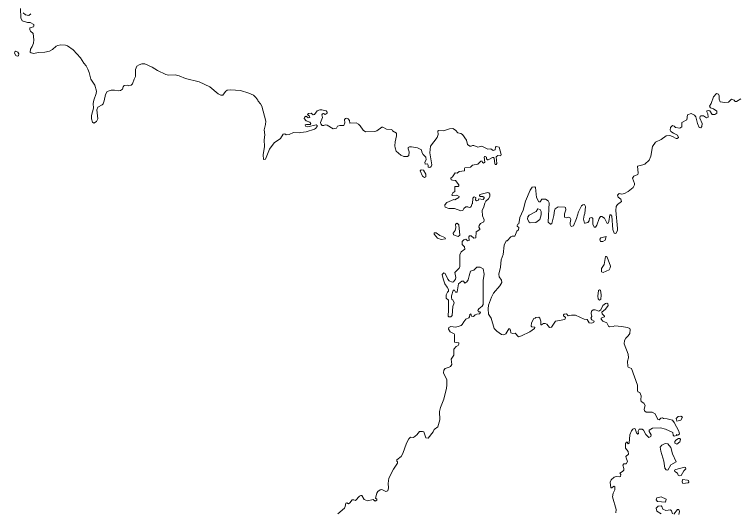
# Model space of a CAD drawing. Extents: x 369010 to 735936, y 6377141 to 6616555.
# Drawn here: x 461071 to 464089, y 6486690 to 6488765 of the extents above; entities that cross this region are included whole.
import ezdxf

# ---------------------------------------------------------------- set-up
doc = ezdxf.new("R2010")
doc.units = 0
doc.header["$LTSCALE"] = 40
doc.layers.add('3', color=7, linetype='Continuous', lineweight=13)

msp = doc.modelspace()

# ---------------------------------------------------------------- linework, layer by layer
at = {"layer": '3'}
for points in [[(461095.8, 6488789.65), (461097.79, 6488751.42), (461103.09, 6488739.51), (461125.76, 6488732.55), (461136.02, 6488731.89), (461151.08, 6488722.96), (461151.91, 6488717.16), (461150.42, 6488714.02), (461135.36, 6488709.55), (461134.37, 6488700.94), (461138.01, 6488695.15), (461148.76, 6488685.55), (461151.91, 6488659.4), (461150.09, 6488645.33), (461144.3, 6488631.27), (461137.68, 6488620.84), (461136.02, 6488608.92), (461140.49, 6488604.79), (461151.91, 6488602.14), (461169.29, 6488606.44), (461197.42, 6488608.59), (461217.12, 6488612.23), (461229.2, 6488619.52), (461245.25, 6488633.25), (461251.54, 6488636.4), (461264.45, 6488638.71), (461283.48, 6488637.39), (461291.93, 6488634.25), (461315.43, 6488618.52), (461346.21, 6488584.1), (461359.62, 6488562.75), (461369.38, 6488550.83), (461377.16, 6488537.43), (461382.29, 6488523.36), (461388.91, 6488495.22), (461406.45, 6488471.06), (461412.25, 6488445.74), (461411.92, 6488435.97), (461402.32, 6488407.84), (461399.17, 6488393.77), (461400.99, 6488374.57), (461391.72, 6488344.61), (461392.39, 6488330.55), (461395.7, 6488317.14), (461401.65, 6488312.67), (461413.24, 6488319.62), (461418.37, 6488330.88), (461413.57, 6488367.62), (461419.03, 6488379.04), (461436.58, 6488388.97), (461440.05, 6488392.44), (461445.51, 6488405.19), (461450.31, 6488431.17), (461457.76, 6488444.58), (461474.48, 6488450.2), (461487.22, 6488450.54)], [(461139.83, 6488767.64), (461130.56, 6488761.68), (461117.48, 6488764.17), (461107.22, 6488772.11)], [(461487.22, 6488450.54), (461505.76, 6488446.73), (461512.21, 6488448.38), (461521.15, 6488454.67), (461523.63, 6488463.28), (461528.76, 6488468.74), (461542.17, 6488470.07), (461547.96, 6488468.41), (461557.89, 6488470.73), (461563.52, 6488476.85), (461570.3, 6488495.88), (461576.1, 6488506.15), (461576.1, 6488536.1), (461581.56, 6488549.34), (461590.99, 6488555.63), (461602.25, 6488559.44), (461614.33, 6488559.11), (461644.45, 6488546.03), (461667.12, 6488532.29), (461701.55, 6488514.75), (461712.8, 6488512.93), (461740.77, 6488514.09), (461756.83, 6488509.29), (461784.3, 6488498.2), (461840.41, 6488484.8), (461884.76, 6488463.11), (461920.01, 6488434.32), (461930.77, 6488428.52), (461938.88, 6488429.19), (461950.3, 6488444.91), (461958.08, 6488449.87), (461970.82, 6488451.53), (462012.86, 6488448.05), (462047.95, 6488437.79), (462067.15, 6488428.85), (462077.41, 6488418.92), (462085.02, 6488408.83), (462086.68, 6488403.7), (462096.94, 6488392.77), (462101.9, 6488383.51), (462118.29, 6488320.28), (462117.62, 6488306.22), (462111.17, 6488285.2), (462114.48, 6488264.18), (462111.83, 6488242.99), (462112.49, 6488214.86), (462107.36, 6488179.77), (462109.02, 6488160.9), (462116.63, 6488162.23), (462133.35, 6488203.44), (462153.37, 6488230.25), (462180.19, 6488248.95), (462190.45, 6488266.33), (462197.73, 6488267.65), (462203.19, 6488263.85), (462215.93, 6488265.01), (462233.48, 6488273.12), (462258.14, 6488271.46), (462265.09, 6488273.94), (462286.27, 6488276.92), (462321.03, 6488287.35), (462325.83, 6488290.66), (462332.28, 6488298.27), (462332.28, 6488303.07), (462328.31, 6488305.22), (462294.22, 6488296.78), (462283.96, 6488300.09), (462283.13, 6488305.22), (462288.76, 6488307.37), (462302.99, 6488306.55), (462305.64, 6488311.35), (462302.16, 6488317.14), (462287.27, 6488322.27), (462278.83, 6488331.21), (462279.49, 6488337.83), (462286.6, 6488341.14), (462295.54, 6488334.02), (462301.83, 6488336.01), (462301.17, 6488341.14), (462295.21, 6488345.28), (462292.56, 6488349.08), (462295.87, 6488353.22), (462307.29, 6488353.88), (462315.57, 6488347.43), (462322.02, 6488349.08), (462332.61, 6488363.15), (462343.7, 6488367.62), (462352.64, 6488367.62), (462370.51, 6488363.98), (462373.66, 6488358.35), (462373.66, 6488353.55), (462366.21, 6488348.75), (462358.43, 6488352.89), (462354.96, 6488351.9), (462352.31, 6488347.43), (462354.63, 6488335.68), (462347.18, 6488315.15), (462347.51, 6488309.2), (462353.96, 6488302.08), (462360.58, 6488302.08)], [(463585.15, 6488012.61), (463590.94, 6488019.73), (463602.86, 6488017.08), (463614.11, 6488018.74), (463629.01, 6488027.34), (463650.19, 6488044.06), (463655.98, 6488055.31), (463655.98, 6488060.77), (463647.54, 6488082.62), (463652.18, 6488092.05), (463668.73, 6488099.01), (463671.05, 6488103.8), (463667.57, 6488133.1), (463690.74, 6488138.23), (463698.02, 6488141.87), (463716.39, 6488157.92), (463723.84, 6488175.3), (463729.96, 6488215.35), (463742.38, 6488233.39), (463766.54, 6488243.99), (463787.06, 6488259.71), (463802.62, 6488260.7), (463814.37, 6488257.23), (463829.6, 6488248.12), (463833.74, 6488247.96), (463838.87, 6488252.1), (463835.06, 6488263.02), (463818.01, 6488270.14), (463806.59, 6488277.42), (463804.61, 6488282.71), (463805.77, 6488294.13), (463813.21, 6488302.24), (463820.5, 6488299.93), (463826.62, 6488293.8), (463844.33, 6488291.65), (463852.44, 6488297.78), (463852.11, 6488314.49), (463872.96, 6488326.24), (463875.77, 6488347.26), (463891, 6488352.72), (463905.73, 6488345.94), (463911.19, 6488339.15), (463917.65, 6488310.85), (463925.26, 6488294.8), (463931.71, 6488293.47), (463936.51, 6488298.93), (463936.84, 6488310.85), (463927.25, 6488333.36), (463929.56, 6488341.8), (463932.38, 6488343.62), (463942.64, 6488342.46), (463955.55, 6488334.02), (463962.66, 6488337.83), (463961.34, 6488351.4), (463957.2, 6488359.67), (463957.53, 6488364.31), (463962.33, 6488365.8), (463969.12, 6488363.65), (463979.71, 6488349.08), (463989.64, 6488347.92), (463997.92, 6488354.54), (463999.24, 6488362.32), (463985.17, 6488372.58), (463971.93, 6488375.89), (463968.46, 6488383.51), (463974.91, 6488394.43), (463985.17, 6488421.74), (463997.58, 6488435.97), (464005.69, 6488433.65), (464008.34, 6488426.54), (464008.34, 6488412.47), (464013.14, 6488400.88), (464031.35, 6488398.07), (464046.9, 6488399.89), (464059.65, 6488412.47), (464071.23, 6488408.33), (464074.54, 6488402.54), (464080.01, 6488402.54), (464098.21, 6488414.46)], [(462360.58, 6488302.08), (462365.72, 6488304.73), (462374.65, 6488303.73), (462399.97, 6488289.33), (462412.72, 6488291.32), (462417.52, 6488300.26), (462426.79, 6488302.74), (462443.34, 6488302.74), (462447.81, 6488313.33), (462446.65, 6488328.06), (462450.62, 6488332.2), (462456.74, 6488333.03), (462462.54, 6488330.88), (462467, 6488323.1), (462468.49, 6488312.51), (462495.14, 6488313.66), (462504.57, 6488308.2), (462512.35, 6488300.59), (462524.43, 6488282.55), (462534.69, 6488275.93), (462572.93, 6488277.25), (462581.37, 6488280.07), (462602.72, 6488295.46), (462606.19, 6488295.46), (462621.25, 6488288.01), (462644.26, 6488286.52), (462646.08, 6488280.4), (462662.79, 6488270.47), (462663.29, 6488259.05), (462657.33, 6488234.06), (462656.34, 6488217.51), (462657.66, 6488209.23), (462662.46, 6488195.83), (462681.5, 6488178.78), (462694.57, 6488173.65), (462709.3, 6488173.65), (462714.1, 6488177.95), (462715.76, 6488192.52), (462711.62, 6488205.92), (462711.95, 6488210.72), (462717.25, 6488214.03), (462725.69, 6488214.36), (462750.51, 6488210.06), (462768.06, 6488200.62), (462768.72, 6488191.36), (462774.18, 6488182.09), (462785.93, 6488171.17), (462787.25, 6488160.24), (462782.12, 6488150.48), (462783.28, 6488141.71), (462792.38, 6488143.03), (462795.2, 6488137.9), (462796.03, 6488129.13), (462801.98, 6488128.13), (462807.94, 6488131.61), (462810.26, 6488138.23), (462802.98, 6488188.05), (462804.47, 6488216.18), (462832.27, 6488252.59), (462836.74, 6488265.01), (462836.08, 6488279.4), (462838.73, 6488281.39), (462859.08, 6488280.4), (462884.07, 6488289), (462898.14, 6488290.33), (462909.23, 6488283.87), (462919.16, 6488272.12), (462930.91, 6488269.47), (462939.02, 6488265.67), (462955.57, 6488241.5), (462959.87, 6488223.46), (462968.65, 6488216.18), (462975.27, 6488215.85), (462980.73, 6488219.66), (462985.53, 6488219.66), (463002.08, 6488212.71), (463018.79, 6488216.18), (463043.62, 6488204.43), (463056.53, 6488205.42), (463065.63, 6488198.31), (463074.07, 6488201.45), (463076.22, 6488213.04), (463078.54, 6488214.69), (463090.95, 6488212.71), (463099.89, 6488181.1), (463098.9, 6488177.95), (463095.75, 6488175.63), (463085.82, 6488176.96), (463078.21, 6488171.83), (463081.35, 6488144.02), (463078.87, 6488140.55), (463074.57, 6488140.55), (463073.08, 6488142.37), (463069.93, 6488166.37), (463067.29, 6488169.51), (463064.14, 6488169.51), (463045.27, 6488160.08), (463042.13, 6488160.08), (463038.65, 6488163.22), (463037.99, 6488170.17)], [(463037.99, 6488170.17), (463033.19, 6488173.65), (463030.21, 6488173.15), (463029.22, 6488170.83), (463031.21, 6488150.48), (463025.41, 6488145.68), (463022.27, 6488147.83), (463020.61, 6488154.28), (463014.66, 6488154.61), (463002.74, 6488141.54), (462980.07, 6488136.74), (462971.13, 6488128.47), (462947.96, 6488125.82), (462946.63, 6488123.33), (462946.63, 6488113.74), (462925.12, 6488110.76), (462916.51, 6488104.14), (462908.24, 6488105.13), (462896.82, 6488088.08), (462890.03, 6488083.28), (462891.36, 6488076.66), (462896.82, 6488074.18), (462909.89, 6488073.85), (462923.3, 6488055.64), (462923.3, 6488051.17), (462920.48, 6488048.53), (462908.57, 6488048.53), (462907.08, 6488047.04), (462906.42, 6488027.51), (462897.48, 6488021.72), (462894.17, 6488014.1), (462896.82, 6488010.3), (462915.35, 6488012.12), (462924.29, 6488006.99), (462923.3, 6488002.52), (462906.09, 6487992.42), (462902.78, 6487993.91), (462873.15, 6487981.5), (462864.54, 6487971.9), (462864.21, 6487968.09), (462866.53, 6487962.63), (462881.43, 6487957.17), (462904.43, 6487956.34), (462931.9, 6487947.07), (462939.85, 6487948.56), (462944.32, 6487956.84), (462952.1, 6487964.29), (462960.04, 6487964.29), (462965.83, 6487961.31), (462971.46, 6487961.97), (462974.44, 6487964.95), (462979.24, 6487977.03), (462980.23, 6487976.7), (462981.56, 6488000.37), (462986.85, 6488005.16), (462993.64, 6488003.01), (462993.14, 6487992.92), (462996.45, 6487988.28), (463004.06, 6487990.1), (463007.21, 6487997.55), (463023.92, 6487994.9), (463029.22, 6487999.7), (463029.22, 6488002.52), (463022.93, 6488006.99), (463011.68, 6488007.32), (463008.86, 6488010.63), (463010.85, 6488014.76), (463044.61, 6488023.37), (463048.75, 6488022.71), (463052.06, 6488015.92), (463052.06, 6488006.16), (463047.26, 6487997.55), (463036.01, 6487986.96), (463031.21, 6487979.18), (463027.4, 6487963.95), (463020.95, 6487948.56), (463021.61, 6487925.56), (463028.72, 6487909.67), (463027.4, 6487901.06), (463013.33, 6487893.95), (463007.87, 6487886), (463007.21, 6487878.72), (463010.52, 6487872.6), (463010.52, 6487868.79), (462995.46, 6487859.19), (462993.47, 6487834.7), (462985.03, 6487833.54), (462974.77, 6487843.14), (462968.32, 6487842.97), (462965.5, 6487838.83), (462966.33, 6487823.11), (462961.03, 6487821.79), (462956.23, 6487824.43), (462952.59, 6487828.41), (462944.65, 6487825.59), (462936.7, 6487818.64), (462937.37, 6487807.39), (462946.63, 6487796.96), (462948.12, 6487787.03), (462933.23, 6487776.11)], [(463067.29, 6487604.31), (463094.76, 6487634.1), (463102.7, 6487648.5), (463100.55, 6487658.6), (463091.28, 6487672.01), (463090.29, 6487683.26), (463097.08, 6487711.73), (463099.56, 6487742.34), (463108.5, 6487765.35), (463112.63, 6487803.58), (463120.91, 6487821.46), (463124.72, 6487822.12), (463139.45, 6487839), (463145.57, 6487840.98), (463156.16, 6487841.32), (463165.1, 6487861.67), (463171.39, 6487868.13), (463172.71, 6487878.06), (463166.92, 6487882.86), (463166.59, 6487886.33), (463169.24, 6487890.8), (463172.71, 6487893.12), (463177.18, 6487918.61), (463191.25, 6487949.22), (463201.34, 6487987.62), (463219.88, 6488033.63), (463228.49, 6488045.05), (463239.74, 6488046.71), (463242.06, 6488044.72), (463247.35, 6488002.85), (463256.29, 6487984.97), (463262.42, 6487983.98), (463269.37, 6487996.23), (463284.43, 6487996.23), (463295.68, 6487988.28), (463300.15, 6487980.17), (463295.68, 6487900.4), (463304.62, 6487891.79), (463307.1, 6487891.46), (463310.25, 6487893.95), (463318.69, 6487927.54), (463322.16, 6487948.56), (463324.98, 6487955.68), (463336.56, 6487963.62), (463365.52, 6487962.96), (463367.84, 6487961.14), (463369, 6487951.54), (463363.37, 6487934), (463364.04, 6487920.26), (463369.99, 6487917.28), (463382.24, 6487921.09), (463385.72, 6487919.6), (463389.52, 6487911.49), (463386.71, 6487897.59), (463387.21, 6487890.47), (463390.85, 6487881.2), (463401.6, 6487885.01), (463413.52, 6487914.8), (463422.13, 6487943.43), (463433.88, 6487968.09), (463439.67, 6487972.56), (463447.61, 6487973.22), (463451.42, 6487964.62), (463447.95, 6487936.48), (463446.29, 6487928.37), (463443.48, 6487912.81), (463446.95, 6487895.93), (463449.6, 6487894.94), (463461.02, 6487898.75), (463466.15, 6487905.37), (463468.47, 6487916.79), (463475.92, 6487919.1), (463479.39, 6487918.11), (463482.04, 6487914.47), (463481.05, 6487891.13), (463486.84, 6487878.55), (463493.29, 6487879.22), (463499.09, 6487887.16), (463507.69, 6487915.46), (463513.49, 6487923.24), (463518.95, 6487923.57), (463530.2, 6487916.45), (463541.46, 6487894.77), (463546.09, 6487895.6), (463548.57, 6487902.06), (463552.05, 6487929.86), (463557.01, 6487930.52), (463561.48, 6487925.39), (463565.62, 6487869.78), (463570.42, 6487854.39), (463577.54, 6487853.07), (463583.99, 6487865.31), (463584.98, 6487873.75), (463578.2, 6487948.89), (463579.52, 6487964.95), (463583.99, 6487972.73), (463601.37, 6487985.3), (463598.72, 6487995.23), (463587.8, 6488003.84), (463585.15, 6488012.61)], [(462933.23, 6487776.11), (462926.77, 6487763.69), (462926.77, 6487714.87), (462923.96, 6487708.75), (462907.08, 6487689.71), (462910.89, 6487668.86), (462909.56, 6487662.57), (462901.45, 6487651.48), (462895.33, 6487650.16), (462882.75, 6487654.79), (462877.29, 6487661.91), (462866.53, 6487686.4), (462861.07, 6487688.39), (462854.28, 6487681.94), (462857.43, 6487663.73), (462864.21, 6487643.37), (462875.14, 6487628.31), (462880.27, 6487618.71), (462879.61, 6487612.92), (462875.63, 6487608.78), (462871, 6487596.7), (462870.01, 6487582.96), (462880.76, 6487575.35), (462880.76, 6487534.8), (462878.28, 6487508.32), (462881.76, 6487505.34), (462890.03, 6487505.34), (462894.83, 6487510.47), (462898.14, 6487548.87), (462903.44, 6487564.1), (462898.31, 6487575.68), (462893.84, 6487577.83), (462892.02, 6487585.28), (462892.35, 6487592.89), (462898.97, 6487614.58), (462901.62, 6487616.56), (462905.09, 6487615.9), (462908.9, 6487607.62), (462914.69, 6487607.62), (462916.18, 6487609.78), (462921.97, 6487643.04), (462935.38, 6487653.3), (462942.5, 6487653.8), (462948.12, 6487645.52), (462957.06, 6487650.99), (462961.53, 6487659.26), (462966, 6487675.98), (462972.12, 6487695.84), (462986.19, 6487700.31), (462998.6, 6487712.39), (463012.34, 6487712.88), (463024.75, 6487704.94), (463028.72, 6487683.59), (463024.75, 6487656.78), (463024.59, 6487556.15), (463020.61, 6487549.2), (463006.05, 6487538.28), (463002.41, 6487531.82), (463005.06, 6487526.69), (463010.19, 6487525.7), (463013.66, 6487522.89), (463009.86, 6487517.26), (462997.94, 6487516.27), (462991.32, 6487513.45), (462984.04, 6487507), (462975.6, 6487508.32), (462973.11, 6487517.92), (462968.65, 6487514.61), (462967.98, 6487505.34), (462965.5, 6487500.54), (462952.1, 6487495.74), (462943.49, 6487484.99), (462937.37, 6487472.74), (462932.57, 6487468.93), (462920.98, 6487464.46), (462908.9, 6487462.31), (462890.36, 6487464.79), (462881.43, 6487460.99), (462880.43, 6487453.71), (462886.56, 6487443.11), (462903.77, 6487434.84), (462905.09, 6487431.36), (462905.09, 6487400.25), (462912.04, 6487397.76), (462923.3, 6487397.1), (462922.97, 6487391.31), (462920.48, 6487386.01), (462911.55, 6487381.88), (462902.28, 6487370.95), (462901.95, 6487345.47), (462890.69, 6487329.08), (462893.34, 6487306.08), (462888.21, 6487298.13), (462883.41, 6487295.32), (462866.2, 6487289.86), (462860.41, 6487283.07), (462859.41, 6487271.65), (462872.49, 6487242.85), (462873.81, 6487219.85), (462872.16, 6487208.43)], [(463629.67, 6487295.65), (463628.01, 6487297.97), (463626.36, 6487320.81), (463630.17, 6487334.87), (463629.01, 6487349.11), (463612.95, 6487393.46), (463613.78, 6487406.37), (463619.24, 6487415.97), (463629.67, 6487425.57), (463636.62, 6487436.49), (463637.61, 6487452.88), (463635.46, 6487456.19), (463626.36, 6487460.99), (463600.71, 6487465.46), (463573.73, 6487467.44), (463566.61, 6487464.79), (463551.88, 6487463.8), (463546.92, 6487466.78), (463539.97, 6487479.85), (463524.08, 6487487.63), (463517.13, 6487495.74), (463517.13, 6487499.22), (463522.59, 6487502.36), (463530.53, 6487504.68), (463530.53, 6487508.16), (463519.94, 6487517.59), (463519.28, 6487525.2), (463533.84, 6487536.79), (463545.1, 6487553.17), (463543.77, 6487559.96), (463540.63, 6487561.61), (463534.84, 6487560.62), (463524.08, 6487553.17), (463515.14, 6487534.31), (463506.2, 6487529.34), (463491.64, 6487534.64), (463483.36, 6487534.8), (463476.25, 6487528.84), (463474.26, 6487518.75), (463478.23, 6487506), (463473.1, 6487499.22), (463477.24, 6487493.1), (463486.84, 6487487.63), (463486.51, 6487483.17), (463477.24, 6487479.03), (463466.15, 6487480.35), (463458.21, 6487494.42), (463445.63, 6487495.74), (463409.22, 6487512.79), (463392.34, 6487512.79), (463378.27, 6487510.14), (463371.98, 6487517.59), (463361.72, 6487516.27), (463358.9, 6487513.62), (463359.24, 6487510.14), (463365.52, 6487505.01), (463367.18, 6487501.87), (463366.85, 6487497.4), (463364.53, 6487494.58), (463326.3, 6487487.8), (463309.09, 6487461.65), (463300.48, 6487460.33), (463289.56, 6487475.06), (463283.1, 6487477.54), (463276.48, 6487477.54), (463267.55, 6487471.91), (463264.4, 6487472.24), (463265.56, 6487487.8), (463261.42, 6487500.21), (463257.29, 6487503.85), (463243.88, 6487501.87), (463241.07, 6487499.05), (463236.27, 6487498.06), (463226, 6487479.85), (463224.68, 6487466.78), (463227.33, 6487463.47), (463238.75, 6487462.64), (463240.4, 6487460.33), (463238.42, 6487456.19), (463218.72, 6487443.11), (463184.3, 6487425.57), (463171.39, 6487421.93), (463157.65, 6487437.32), (463146.56, 6487436.16), (463140.44, 6487438.64), (463138.78, 6487450.4), (463136.96, 6487450.73), (463135.97, 6487454.86), (463132.16, 6487455.19), (463119.42, 6487434.51), (463110.48, 6487430.04), (463100.55, 6487431.86), (463081.02, 6487445.6), (463070.43, 6487456.19), (463057.69, 6487500.21), (463046.6, 6487516.93), (463045.27, 6487538.61), (463047.26, 6487554.5), (463059.34, 6487587.76), (463067.29, 6487604.31)], [(463577.87, 6486688.41), (463579.19, 6486702.32), (463564.3, 6486754.95), (463566.94, 6486770.5), (463573.4, 6486784.9), (463573.4, 6486797.15), (463569.76, 6486799.63), (463560.82, 6486793.01), (463556.35, 6486792.35), (463554.03, 6486816.02), (463558.83, 6486826.11), (463571.08, 6486837.04), (463579.52, 6486839.85), (463593.92, 6486838.03), (463597.4, 6486839.52), (463599.05, 6486848.62), (463594.58, 6486853.75), (463605.17, 6486860.21), (463610.31, 6486866.83), (463610.97, 6486872.62), (463606.17, 6486886.85), (463611.3, 6486893.31), (463620.24, 6486893.31), (463626.36, 6486902.91), (463620.24, 6486917.31), (463619.9, 6486923.1), (463630.5, 6486933.36), (463628.68, 6486943.46), (463617.75, 6486957.52), (463618.58, 6486977.88), (463622.22, 6486983.01), (463624.21, 6486983.01), (463629.67, 6486975.9), (463632.48, 6486978.71), (463635.96, 6487013.46), (463642.74, 6487029.85), (463648.21, 6487036.64), (463654.33, 6487039.45), (463658.47, 6487039.12), (463663.6, 6487021.24), (463669.39, 6487016.61), (463672.04, 6487018.26), (463671.05, 6487028.19), (463674.52, 6487036.64), (463687.76, 6487036.97), (463692.56, 6487033.49), (463702.49, 6487014.79), (463715.07, 6487002.87), (463723.84, 6487006.68), (463724.34, 6487013.8), (463716.72, 6487027.7), (463716.39, 6487033.66), (463730.79, 6487041.77), (463763.4, 6487042.43), (463784.58, 6487037.63), (463815.7, 6487023.39), (463817.02, 6487011.48), (463820.83, 6487007.67), (463830.26, 6487010.65), (463831.09, 6487014.79), (463835.06, 6487012.47), (463838.54, 6487013.13), (463843.33, 6487017.6), (463840.52, 6487029.52), (463821.16, 6487064.94), (463813.54, 6487074.87), (463791.53, 6487080.66), (463775.81, 6487080.99), (463772, 6487083.8), (463765.55, 6487082.98), (463758.76, 6487075.86), (463752.14, 6487078.01), (463741.22, 6487101.51), (463729.3, 6487107.97), (463703.48, 6487108.63), (463696.7, 6487113.1), (463695.54, 6487120.55), (463699.68, 6487136.27), (463694.88, 6487145.87), (463683.62, 6487152.65), (463681.31, 6487158.78), (463682.96, 6487175.49), (463677.83, 6487189.4), (463669.72, 6487192.87), (463667.9, 6487199.33), (463667.9, 6487220.51), (463643.08, 6487290.52), (463629.67, 6487295.65)], [(462872.16, 6487208.43), (462860.41, 6487162.42), (462846.34, 6487127.99), (462842.2, 6487110.78), (462844.02, 6487076.19), (462835.75, 6487047.39), (462820.52, 6487035.97), (462815.72, 6487026.7), (462795.86, 6486999.23), (462785.27, 6487000.89), (462776.66, 6487025.71), (462771.86, 6487028.03), (462759.12, 6487027.04), (462748.36, 6487013.96), (462734.29, 6487002.21), (462721.22, 6487004.03), (462715.09, 6486996.42), (462704.83, 6486978.21), (462689.61, 6486935.68), (462683.15, 6486923.26), (462664.28, 6486909.86), (462664.95, 6486904.07), (462667.43, 6486900.92), (462667.26, 6486894.8), (462650.55, 6486871.13), (462631.68, 6486833.56), (462628.54, 6486810.56), (462630.52, 6486793.34), (462627.21, 6486780.27), (462618.27, 6486777.29), (462602.72, 6486785.57), (462595.93, 6486784.41), (462586, 6486776.96), (462581.53, 6486770.34), (462576.24, 6486749.82), (462581.04, 6486746.01), (462581.37, 6486741.87), (462574.25, 6486737.74), (462565.64, 6486743.53), (462542.31, 6486738.73), (462529.23, 6486743.86), (462518.97, 6486760.74), (462515.17, 6486760.74), (462509.7, 6486757.6), (462492.49, 6486740.38), (462485.54, 6486743.2), (462478.75, 6486742.2), (462469.49, 6486729.79), (462462.7, 6486726.15), (462456.41, 6486730.12), (462452.27, 6486728.14), (462449.79, 6486714.73), (462446.48, 6486707.45), (462419.01, 6486683.78)], [(463813.54, 6486684.28), (463809.9, 6486696.19), (463804.77, 6486700.99), (463785.74, 6486698.51), (463773, 6486703.31), (463769.69, 6486715.23), (463767.2, 6486717.38), (463753.63, 6486716.72), (463745.03, 6486707.78), (463748.5, 6486695.2), (463765.88, 6486683.95)], [(463840.52, 6486681.13), (463843.33, 6486693.38), (463839.86, 6486702.65), (463834.4, 6486702.65), (463819.01, 6486682.29)]]:
    msp.add_lwpolyline(points, dxfattribs=at)
for points in [[(461082.23, 6488591.05), (461088.36, 6488593.37), (461088.69, 6488600.81), (461085.54, 6488607.6), (461076.94, 6488612.56), (461072.14, 6488609.59), (461070.98, 6488604.12), (461076.77, 6488594.36)], [(462786.26, 6488089.24), (462785.76, 6488100.33), (462776, 6488116.71), (462766.23, 6488117.71), (462761.93, 6488113.07), (462771.53, 6488091.56), (462779.97, 6488086.26)], [(463262.08, 6487952.04), (463252.15, 6487955.02), (463245.87, 6487944.76), (463216.41, 6487929.2), (463210.28, 6487922.08), (463209.12, 6487912.48), (463216.74, 6487899.74), (463220.21, 6487897.26), (463243.55, 6487898.08), (463261.09, 6487910.33), (463266.88, 6487930.03), (463266.22, 6487944.09)], [(462919.99, 6487839.99), (462926.94, 6487845.78), (462923.13, 6487889.15), (462916.02, 6487895.93), (462909.23, 6487891.13), (462911.22, 6487877.56), (462907.41, 6487864.98), (462898.97, 6487854.06), (462900.96, 6487847.6)], [(462834.26, 6487833.21), (462848.99, 6487827.74), (462867.69, 6487829.9), (462864.21, 6487836.02), (462844.19, 6487844.46), (462829.29, 6487855.71), (462820.35, 6487854.72), (462820.69, 6487850.25)], [(463537.32, 6487839.66), (463514.48, 6487835.19), (463510.67, 6487828.74), (463513.82, 6487818.81), (463522.92, 6487818.81), (463532.52, 6487825.43)], [(463554.36, 6487709.08), (463555.36, 6487716.53), (463541.46, 6487754.43), (463536.99, 6487757.41), (463533.84, 6487756.08), (463529.54, 6487723.97), (463518.45, 6487707.26), (463517.79, 6487693.36), (463524.41, 6487690.54), (463549.23, 6487700.8)], [(463517.13, 6487597.2), (463513.15, 6487616.89), (463509.02, 6487618.22), (463505.87, 6487615.57), (463502.56, 6487592.07), (463504.22, 6487579.82), (463509.35, 6487574.36), (463515.14, 6487577.01)], [(463855.25, 6487087.11), (463848.13, 6487091.25), (463837.87, 6487090.59), (463828.61, 6487081.98), (463831.42, 6487070.73), (463848.8, 6487074.54)], [(463847.47, 6486994.27), (463844.33, 6486998.4), (463838.54, 6486998.4), (463827.94, 6486991.29), (463824.14, 6486986.16), (463823.81, 6486978.71), (463832.08, 6486974.9), (463844.33, 6486984.17)], [(463813.71, 6486935.02), (463806.43, 6486961), (463794.84, 6486976.56), (463783.59, 6486978.05), (463768.86, 6486970.1), (463763.07, 6486961.66), (463764.55, 6486945.94), (463778.13, 6486903.57), (463781.6, 6486875.27), (463786.73, 6486867.16), (463794.18, 6486865.67), (463807.09, 6486888.18), (463829.27, 6486901.25)], [(463864.19, 6486878.41), (463827.28, 6486869.15), (463822.48, 6486866), (463823.81, 6486860.7), (463834.4, 6486854.42), (463837.54, 6486845.64), (463843.67, 6486842.5), (463849.79, 6486843.49), (463861.04, 6486863.68), (463869.15, 6486871.46), (463868.16, 6486877.75)], [(463876.1, 6486825.12), (463855.58, 6486826.78), (463853.6, 6486818), (463857.24, 6486811.22), (463878.42, 6486813.54), (463881.24, 6486815.85), (463880.9, 6486822.8)], [(463765.88, 6486755.61), (463748.5, 6486751.47), (463745.69, 6486742.2), (463751.15, 6486735.75), (463784.58, 6486732.77), (463787.73, 6486745.02)]]:
    msp.add_lwpolyline(points, close=True, dxfattribs=at)

doc.saveas('drawing.dxf')
